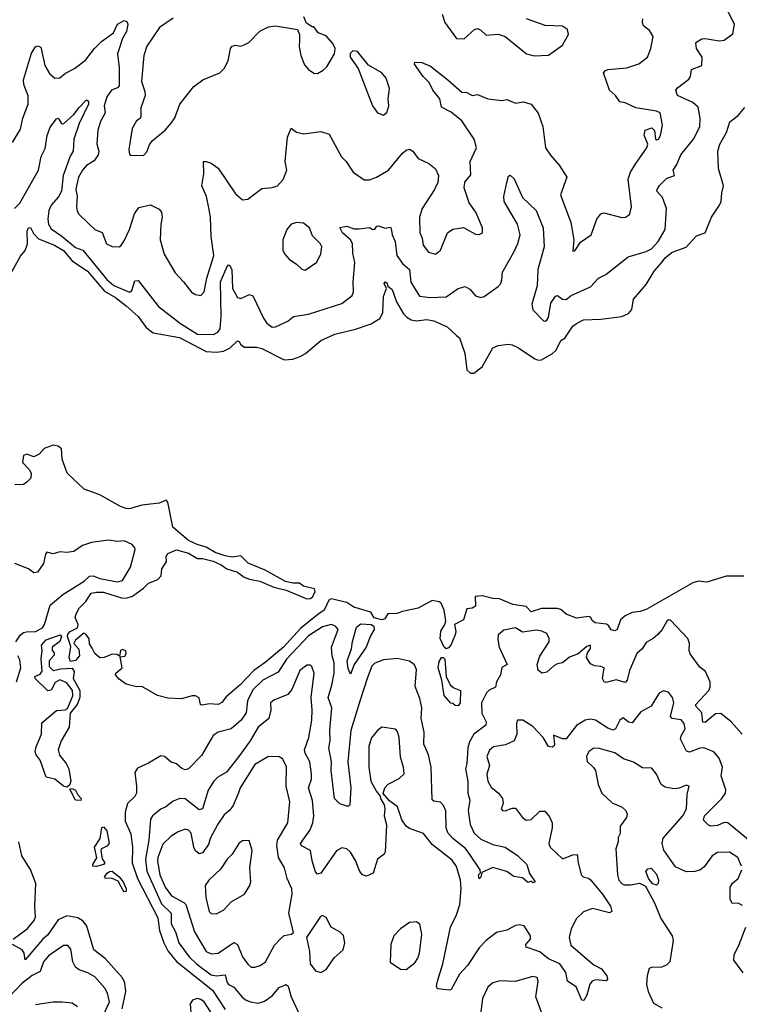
# Model space of a CAD drawing. Extents: x 1771496 to 1971148, y 471553 to 643630.
# Tile 419 of 656: x 1863873 to 1868011, y 587741 to 593401. Entities that reach past the tile are written whole.
import ezdxf

# ---------------------------------------------------------------- set-up
doc = ezdxf.new("R2010")
doc.units = 0

msp = doc.modelspace()

# ---------------------------------------------------------------- linework, layer by layer
at = {"layer": '0CON10XD'}
for points in [[(1867925, 593283.5), (1867975, 593318.8), (1867984, 593375), (1867916.1, 593505)], [(1863831.4, 592695), (1863877.6, 592772.4), (1863890.6, 592835), (1863922.7, 592915), (1863923, 592963), (1863897.4, 593027.4), (1863894.6, 593054.6), (1863941.7, 593208.3), (1863964, 593245), (1863975, 593251.2), (1863995, 593242.5), (1864018.3, 593138.3), (1864045, 593091.2), (1864075, 593063.8), (1864105, 593066.2), (1864137.4, 593092.6), (1864189.4, 593120.6), (1864251.1, 593168.9), (1864304, 593236), (1864344.3, 593275), (1864413.5, 593325), (1864435, 593375.8), (1864475, 593396.2), (1864490.2, 593390.2), (1864496, 593376), (1864487.2, 593332.8), (1864465, 593292.9), (1864436.2, 593205), (1864445.9, 593125), (1864445, 593021.2), (1864435, 593009.2), (1864400.6, 592995), (1864375, 592957.5), (1864359.3, 592905), (1864364, 592865), (1864338, 592815), (1864323.1, 592765), (1864316.6, 592686.6), (1864327.8, 592645), (1864325.5, 592625), (1864300.8, 592589.2), (1864258.2, 592561.8), (1864233.9, 592536.1), (1864212.2, 592495), (1864199.3, 592445), (1864195.4, 592425), (1864204.7, 592385), (1864199.4, 592325), (1864203, 592303), (1864212, 592285), (1864269.1, 592229.1), (1864305, 592194.3), (1864346.8, 592176.8), (1864371.7, 592111.7), (1864405, 592097.1), (1864445, 592095.8), (1864455, 592100.8), (1864475, 592130), (1864505.4, 592195), (1864534.5, 592285), (1864558.6, 592321.4), (1864625, 592336.2), (1864675, 592311.2), (1864688.1, 592295), (1864693.1, 592265), (1864684.6, 592225.4), (1864680.5, 592135), (1864705, 592052.5), (1864766.7, 591945), (1864815.7, 591895), (1864861.9, 591835), (1864885, 591820.6), (1864915, 591815.7), (1864935, 591836.7), (1864949.3, 591915), (1864989.6, 592045), (1864974.7, 592155), (1864970.7, 592265), (1864960.9, 592319.1), (1864946.8, 592385), (1864920.8, 592445), (1864932.2, 592515), (1864930, 592585), (1864945, 592586.2), (1864975, 592576), (1865015, 592547.5), (1865115, 592400), (1865155, 592366.2), (1865185, 592370), (1865265, 592430), (1865325, 592436.2), (1865355, 592446.2), (1865388.3, 592481.7), (1865409.2, 592535), (1865400, 592585), (1865413.5, 592725), (1865435, 592777.5), (1865465, 592754), (1865505, 592744), (1865605, 592758), (1865652.3, 592742.3), (1865723.4, 592613.4), (1865750.8, 592585), (1865790.8, 592525), (1865855, 592480), (1865885, 592480.6), (1865925, 592496.4), (1865993.7, 592536.3), (1866075, 592634), (1866095, 592650), (1866115, 592656.2), (1866133.3, 592645), (1866165, 592603.3), (1866226.7, 592575), (1866265, 592543.8), (1866281.4, 592505), (1866278.6, 592465), (1866259.2, 592425), (1866186.9, 592315), (1866172.2, 592265), (1866173.8, 592175), (1866187.1, 592145), (1866193.1, 592105), (1866224.6, 592064.6), (1866265, 592054), (1866293.2, 592076.8), (1866332.5, 592175), (1866365, 592197.5), (1866425, 592205.6), (1866495, 592168), (1866515, 592166.2), (1866533.8, 592176.2), (1866534.2, 592205), (1866495.5, 592295), (1866458.3, 592348.3), (1866428.9, 592435), (1866432.6, 592467.4), (1866468.3, 592508.3), (1866464.4, 592585), (1866499.6, 592665), (1866486.2, 592715), (1866415, 592820), (1866355, 592868.5), (1866298.3, 592898.3), (1866289.1, 592945), (1866249.1, 592995), (1866228.9, 593038.9), (1866193.8, 593075), (1866144, 593145), (1866145, 593156.7), (1866185, 593155.7), (1866235, 593133.3), (1866336, 593055), (1866415, 592984), (1866445, 592982), (1866475, 592966), (1866505, 592971.4), (1866565, 592946), (1866645, 592936.5), (1866675, 592942.5), (1866725, 592920.6), (1866771.2, 592928.8), (1866815, 592915.8), (1866855, 592863.8), (1866882.5, 592787.5), (1866896.7, 592665), (1866925, 592621.2), (1866976, 592565), (1867020, 592495), (1866982.5, 592395), (1867042.5, 592235), (1867060, 592135), (1867055, 592070), (1867065, 592072.5), (1867097.3, 592122.7), (1867158.8, 592165), (1867192.9, 592255), (1867214.6, 592285.4), (1867235, 592290.6), (1867335.6, 592264.4), (1867357.5, 592265), (1867379.7, 592280.3), (1867390.8, 592325), (1867371.9, 592485), (1867385.7, 592524.3), (1867415.7, 592575), (1867480, 592665), (1867485.4, 592685.4), (1867463.8, 592736.2), (1867470.6, 592765), (1867508.5, 592778.5), (1867523.5, 592763.5), (1867530, 592715), (1867535, 592710), (1867547.5, 592715), (1867558.8, 592735), (1867569.2, 592795), (1867555.6, 592865), (1867535, 592874.5), (1867416.2, 592895), (1867355, 592922.2), (1867325, 592929.2), (1867298.5, 592965), (1867265.5, 592995), (1867231.2, 593095), (1867241.7, 593108.3), (1867255, 593113.8), (1867365, 593123.9), (1867433.5, 593146.5), (1867482.9, 593185), (1867501.9, 593235), (1867515.8, 593305), (1867495, 593338), (1867460, 593365), (1867453.8, 593385), (1867457.5, 593405)], [(1864755, 593410), (1864677.5, 593355), (1864605, 593248.8), (1864586.5, 593195), (1864573.8, 593045), (1864592.1, 592987.9), (1864595.3, 592964.7), (1864570.8, 592895), (1864570, 592845), (1864566.2, 592833.8), (1864545, 592818.8), (1864520, 592775), (1864500.9, 592655), (1864505, 592627.5), (1864512.3, 592622.3), (1864585, 592620.6), (1864605, 592640.8), (1864619.1, 592680.9), (1864635, 592704.3), (1864710.8, 592765), (1864744.6, 592805.4), (1864765, 592836.2), (1864794.2, 592915), (1864875, 593016.2), (1864925.8, 593054.2), (1865024.4, 593095.6), (1865049.1, 593120.9), (1865072.9, 593165), (1865086.2, 593235), (1865095, 593248.8), (1865115, 593254), (1865145, 593249.4), (1865165, 593255.6), (1865190.2, 593269.8), (1865255, 593334.5), (1865305, 593359.5), (1865343.7, 593366.3), (1865470, 593345), (1865482.5, 593315), (1865483, 593283), (1865480, 593245), (1865489.2, 593195), (1865511.7, 593141.7), (1865534.5, 593114.5), (1865564.4, 593094.4), (1865585, 593092), (1865619.1, 593110.9), (1865639.3, 593130.7), (1865683.3, 593205), (1865687.5, 593235), (1865673.6, 593263.6), (1865635, 593307.5), (1865590, 593325), (1865565, 593360), (1865555, 593360), (1865521.7, 593381.7), (1865507, 593417)], [(1866302.7, 593432.7), (1866317.8, 593385), (1866333.8, 593363.8), (1866385, 593292.2), (1866428.9, 593291.1), (1866488.6, 593345), (1866505, 593350.4), (1866525, 593341.1), (1866555, 593311.8), (1866625, 593316.7), (1866665, 593303.3), (1866787.5, 593205), (1866832.3, 593192.3), (1866915, 593196.2), (1866993.8, 593255), (1867029.2, 593315), (1867024.3, 593344.3), (1866994.2, 593364.2), (1866895, 593366.8), (1866788, 593405)], [(1863843.1, 592315), (1863875, 592346.5), (1863982.2, 592535), (1863996, 592615), (1864019.6, 592660.4), (1864030.8, 592735), (1864047.8, 592782.2), (1864085, 592831.4), (1864095, 592835.7), (1864114.6, 592804.6), (1864125, 592802.9), (1864185, 592856.4), (1864215, 592895.5), (1864255, 592938.8), (1864261.2, 592938.8), (1864269.5, 592929.5), (1864269.4, 592915), (1864215.2, 592805), (1864185.2, 592714.8), (1864180, 592645), (1864163, 592617), (1864122.7, 592505), (1864113.5, 592415), (1864096.6, 592383.4), (1864054.7, 592335), (1864041.9, 592305), (1864035.3, 592255), (1864038.4, 592225), (1864055, 592198.2), (1864116.7, 592156.7), (1864195, 592091), (1864236.7, 592076.7), (1864375, 591906.8), (1864415, 591873.3), (1864505.3, 591834.7), (1864518.2, 591845), (1864535, 591900), (1864555, 591901.2), (1864671.5, 591751.5), (1864798, 591655), (1864895, 591594), (1864988.8, 591591.2), (1865011.9, 591605), (1865025.3, 591624.7), (1865031.7, 591695), (1865028.1, 591895), (1865065, 591978.1), (1865075, 591991.4), (1865079.7, 591989.7), (1865094.2, 591964.2), (1865097.9, 591855), (1865125, 591804), (1865145, 591799.2), (1865195, 591820.8), (1865215, 591813.8), (1865274.7, 591684.7), (1865295, 591656), (1865325, 591633.8), (1865344.2, 591635.8), (1865415, 591668.8), (1865447.5, 591695), (1865535, 591708.1), (1865725, 591770.5), (1865785.6, 591815), (1865793.1, 591836.9), (1865791.1, 591895), (1865800.4, 592005), (1865788.3, 592058.3), (1865786.5, 592115), (1865776.4, 592136.4), (1865730, 592175), (1865715, 592206.2), (1865755, 592213.3), (1865795, 592198.9), (1865825, 592198.5), (1865885, 592206.2), (1865905, 592194.5), (1865915, 592196.2), (1865926.8, 592213.2), (1865935, 592215.6), (1865975, 592202.3), (1866005, 592208.8), (1866010.3, 592200.3), (1866015.3, 592165), (1866032.5, 592125), (1866042.2, 592045), (1866075, 592000.4), (1866114.1, 591965), (1866122.6, 591892.6), (1866172, 591812), (1866233.7, 591803.7), (1866325, 591808), (1866395, 591855.5), (1866435, 591867.5), (1866462.7, 591852.7), (1866495, 591813.8), (1866525, 591804), (1866545, 591810), (1866625, 591868.2), (1866639.2, 591885), (1866646.7, 591905), (1866649.5, 591950.5), (1866714.7, 592065), (1866737.6, 592115), (1866750.8, 592165), (1866735, 592225.7), (1866658.3, 592355), (1866657.8, 592385), (1866674.8, 592465), (1866685, 592501.4), (1866692.8, 592507.2), (1866716.7, 592486.7), (1866765, 592378.6), (1866843.2, 592305), (1866882.9, 592205), (1866889.7, 592095), (1866851.9, 591965), (1866848.2, 591871.8), (1866817.5, 591765), (1866823.3, 591733.3), (1866885, 591670.8), (1866895, 591667.1), (1866905, 591672.9), (1866915, 591689.2), (1866927.8, 591772.2), (1866955, 591811.9), (1866965, 591815.6), (1866995, 591794.5), (1867015, 591792.7), (1867044.8, 591815.2), (1867155.8, 591865), (1867202.5, 591915), (1867243.8, 591936.2), (1867372.2, 592037.8), (1867475, 592069.2), (1867506.1, 592083.9), (1867544.5, 592125), (1867584.6, 592195.4), (1867592.9, 592315), (1867568.8, 592378.8), (1867536.7, 592415), (1867539.4, 592425), (1867552.1, 592447.9), (1867591.8, 592488.2), (1867638.6, 592505), (1867631.4, 592535), (1867651.8, 592568.2), (1867674.6, 592625), (1867748.8, 592715), (1867784.4, 592785), (1867785.9, 592834.1), (1867775, 592898.8), (1867744.6, 592924.6), (1867655.8, 592965), (1867645.7, 592995), (1867655, 593008.6), (1867721.2, 593058.8), (1867730.5, 593075), (1867735.8, 593115), (1867795, 593136.7), (1867797.1, 593185), (1867765.5, 593235), (1867761.1, 593265), (1867766.4, 593273.6), (1867795, 593290), (1867815, 593293.6), (1867895, 593279.4), (1867925, 593283.5)], [(1865965, 592852.5), (1865985, 592867.5), (1865995.7, 592905), (1865992, 592945), (1865999.4, 593005), (1865981.1, 593065), (1865955, 593095.7), (1865878.8, 593138.8), (1865815, 593217.5), (1865788.3, 593221.7), (1865773, 593207), (1865773.3, 593185), (1865819.4, 593119.4), (1865901.2, 592905), (1865930, 592865), (1865965, 592852.5)], [(1863905.5, 592074.5), (1863917.9, 592112.1), (1863915.6, 592185), (1863925, 592204), (1863935, 592206.7), (1863952, 592172), (1863982, 592142), (1864074.4, 592105), (1864125.8, 592075), (1864174.7, 592014.7), (1864263.3, 591955), (1864361.3, 591841.3), (1864425, 591804.1), (1864486.5, 591756.5), (1864555.1, 591695.1), (1864601.5, 591631.5), (1864641, 591601), (1864791.5, 591575), (1864945, 591493), (1865005, 591489.2), (1865045, 591495.7), (1865083.8, 591515), (1865125, 591554.4), (1865135, 591552), (1865142.7, 591535), (1865165, 591518.2), (1865235, 591517.7), (1865265, 591511.3), (1865395, 591446.4), (1865445, 591449.1), (1865485.8, 591465), (1865517.7, 591482.3), (1865605, 591556.2), (1865686.5, 591593.5), (1865805, 591622.5), (1865895, 591652.5), (1865945, 591683.1), (1865962.1, 591715), (1865965, 591810), (1865982.5, 591855), (1865970, 591885), (1865975, 591893.3), (1865985, 591888.8), (1865990, 591870), (1866015, 591850.8), (1866039.5, 591779.5), (1866080.7, 591710.7), (1866100.4, 591690.4), (1866125, 591675.4), (1866155, 591669.3), (1866215, 591677.3), (1866255, 591670), (1866332, 591635), (1866385.3, 591585.3), (1866401.9, 591571.9), (1866433.2, 591485), (1866445, 591388.8), (1866465, 591369.5), (1866485, 591369.1), (1866532.7, 591405), (1866593.8, 591515), (1866625, 591528.7), (1866685, 591535.2), (1866705, 591531.8), (1866742, 591515), (1866835, 591450.8), (1866855, 591443.6), (1866873.8, 591446.2), (1866937.1, 591482.9), (1866958.3, 591501.7), (1866985, 591556), (1867008.8, 591571.2), (1867055, 591638.6), (1867075, 591655.5), (1867115, 591675.5), (1867215, 591679.4), (1867335, 591694.4), (1867375, 591711.9), (1867393.3, 591735), (1867403.3, 591795), (1867475, 591879.4), (1867521.2, 591955), (1867563.9, 592003.9), (1867585, 592032.7), (1867625, 592064.5), (1867705, 592094.1), (1867765, 592158.5), (1867814.2, 592175), (1867851.4, 592265), (1867898.1, 592335), (1867906.7, 592355), (1867910.5, 592405), (1867921.2, 592445), (1867890.9, 592545), (1867887.3, 592645), (1867898.5, 592685), (1867937.6, 592752.4), (1867956, 592814), (1868005, 592850.5), (1868043.7, 592896.3)], [(1865515, 591962), (1865583, 592007), (1865605.7, 592055), (1865610, 592095), (1865601.4, 592115), (1865557.8, 592157.8), (1865540, 592205), (1865505, 592230.6), (1865465, 592235.6), (1865435, 592225.7), (1865408.9, 592195), (1865386.5, 592135), (1865386.8, 592076.8), (1865395.8, 592055), (1865423.8, 592023.8), (1865466, 591995), (1865495, 591966.2), (1865515, 591962)], [(1863821.2, 591938.8), (1863878, 592042), (1863905.5, 592074.5)], [(1864290.7, 589789.3), (1864274, 589814), (1864272, 589842), (1864255, 589867.5), (1864242.5, 589875), (1864195, 589834.2), (1864185.7, 589815), (1864213.2, 589783.2), (1864216.5, 589743.5), (1864195, 589718.5), (1864165, 589712.2), (1864157.1, 589735), (1864168.3, 589798.3), (1864149.1, 589855), (1864150.9, 589869.1), (1864163.1, 589885), (1864205, 589906.2), (1864210, 589925), (1864192.5, 589965), (1864197.5, 589985), (1864215, 590017.5), (1864254.1, 590055.9), (1864285, 590104), (1864315, 590110.9), (1864355, 590110.6), (1864465, 590076.7), (1864492.2, 590077.8), (1864521.8, 590088.2), (1864585, 590132.5), (1864615, 590162.2), (1864667.7, 590182.3), (1864687.5, 590205), (1864690, 590245), (1864716.7, 590285), (1864716, 590315), (1864725, 590333.3), (1864775, 590352.9), (1864845, 590334.4), (1864895, 590304.2), (1864925, 590303.1), (1864985, 590287.9), (1865032.5, 590267.5), (1865064.1, 590244.1), (1865125, 590224.6), (1865165, 590196.5), (1865195, 590184.4), (1865255, 590173.8), (1865335, 590140), (1865405, 590122.1), (1865525, 590071.5), (1865546.5, 590073.5), (1865560, 590085), (1865572.9, 590115), (1865569.5, 590129.5), (1865505, 590144.5), (1865481.8, 590161.8), (1865445, 590161.8), (1865402.3, 590172.3), (1865285, 590237.5), (1865186.6, 590276.6), (1865145, 590319.1), (1865095, 590310.9), (1865055, 590318.8), (1864998, 590338), (1864945, 590369.5), (1864893.5, 590383.5), (1864845, 590407.3), (1864754.7, 590484.7), (1864731.2, 590598.8), (1864725, 590627.5), (1864715, 590640), (1864675, 590621.5), (1864575, 590611.2), (1864505, 590589.6), (1864485, 590592), (1864452.7, 590602.7), (1864335, 590669.7), (1864245, 590703.1), (1864145.6, 590795), (1864118.6, 590875), (1864114.2, 590935), (1864095, 590949.4), (1864065, 590956), (1864015, 590935.6), (1863985.8, 590904.2), (1863955, 590887.5), (1863915, 590903.9), (1863894.7, 590895.3), (1863889.5, 590855), (1863928.5, 590815), (1863939.6, 590795), (1863936.9, 590765), (1863915, 590742.5), (1863895, 590730), (1863845, 590726.7)], [(1863852, 589825), (1863878, 589865), (1863895, 589879.2), (1863912.5, 589882.5), (1863965, 589883.9), (1864004.5, 589905), (1864016.5, 589925), (1864048.2, 590035), (1864122.2, 590097.8), (1864245, 590173.2), (1864275, 590202.5), (1864295, 590204.7), (1864335, 590188.6), (1864435, 590170.3), (1864465, 590176.9), (1864510.5, 590255), (1864536.5, 590355), (1864536, 590366), (1864521.1, 590385), (1864475, 590405.7), (1864435, 590402.3), (1864385, 590409.2), (1864286.2, 590395), (1864235, 590378.9), (1864185, 590344.2), (1864145, 590338), (1864105, 590342.3), (1864065, 590330), (1864029.7, 590340.3), (1864021.1, 590328.9), (1864010, 590275), (1863975.6, 590225), (1863955, 590220.8), (1863924.3, 590244.3), (1863845, 590274.2)], [(1868037.3, 590202.7), (1867935, 590202.5), (1867825, 590168), (1867775, 590172.8), (1867745, 590164.1), (1867475, 590010.8), (1867440.9, 589999.1), (1867395, 589993.5), (1867354.8, 589975.2), (1867328.5, 589951.5), (1867308.8, 589895), (1867295, 589887.9), (1867275, 589894.7), (1867259.3, 589919.3), (1867247, 589927), (1867181.9, 589935), (1867166.7, 589945), (1867155, 589966.2), (1867145, 589970), (1867075, 589961.1), (1867015, 589984.3), (1866985, 590010), (1866965, 590016.8), (1866873.9, 590016.1), (1866815, 589997.1), (1866785, 590028.2), (1866708.8, 590038.8), (1866631.6, 590071.6), (1866594.4, 590074.4), (1866535, 590090), (1866492.5, 590085), (1866495, 590030), (1866475, 590018.9), (1866445, 590014.2), (1866425, 589951.5), (1866374, 589925), (1866380.4, 589885), (1866377.1, 589865), (1866352.2, 589805), (1866339.4, 589790.6), (1866325, 589785.3), (1866313.3, 589793.3), (1866290.8, 589845), (1866294.7, 589885.3), (1866318.8, 589925), (1866323.3, 589945), (1866315, 590006), (1866297.1, 590047.1), (1866285, 590055.5), (1866245, 590062.2), (1866165, 590018), (1866075, 590000), (1866042.5, 589987.5), (1865990, 589985), (1865972.5, 589957.5), (1865955, 589952), (1865911.9, 589961.9), (1865893.3, 589995), (1865795, 590023.8), (1865755, 590050.4), (1865665, 590072.9), (1865650.9, 590065), (1865623.6, 590006.4), (1865588.7, 589981.3), (1865487.7, 589902.3), (1865389.8, 589795), (1865285, 589705.3), (1865220.5, 589659.5), (1865139.3, 589575), (1865061.5, 589508.5), (1865035, 589475.5), (1865015, 589465.4), (1864965, 589468.5), (1864921.1, 589461.1), (1864914, 589465), (1864905, 589502.5), (1864883.6, 589513.6), (1864865, 589513.8), (1864803.6, 589496.4), (1864725, 589501.2), (1864665, 589516.7), (1864575, 589567.5), (1864545, 589566.7), (1864485, 589581.2), (1864445, 589610), (1864423.8, 589635), (1864426.7, 589645), (1864463.3, 589675), (1864450.7, 589739.3), (1864477.8, 589742.2), (1864486.4, 589756.4), (1864483.8, 589773.8), (1864465, 589781.2), (1864452.5, 589775), (1864448.3, 589741.7), (1864431.7, 589751.7), (1864405.8, 589754.2), (1864360, 589735), (1864335, 589733.3), (1864305, 589757.5), (1864290.7, 589789.3)], [(1868027.1, 589295), (1867964.7, 589365), (1867905, 589412.7), (1867875, 589411.5), (1867815, 589361.8), (1867802.4, 589362.4), (1867795, 589417.1), (1867760.9, 589455), (1867760.4, 589465), (1867835.6, 589545), (1867844.3, 589565), (1867844.2, 589595), (1867816, 589655), (1867785, 589679.2), (1867728.9, 589755), (1867723.3, 589775), (1867724.3, 589815), (1867715, 589843.3), (1867615, 589950), (1867605, 589951.2), (1867595, 589943.8), (1867567.1, 589895), (1867543.3, 589866.7), (1867516.6, 589843.4), (1867475, 589821.2), (1867452.9, 589785), (1867422, 589758), (1867380.5, 589659.5), (1867366.1, 589605), (1867355, 589591.8), (1867303.8, 589606.2), (1867245, 589590.8), (1867235, 589594.2), (1867225.6, 589615), (1867233.3, 589675), (1867215, 589684), (1867177.9, 589687.9), (1867155, 589698), (1867132, 589735), (1867137.5, 589762.5), (1867156.2, 589786.2), (1867155, 589806.2), (1867135, 589798.8), (1867084.4, 589755.6), (1867035, 589736.1), (1866995, 589703.8), (1866965, 589697.8), (1866945, 589686.2), (1866905, 589650), (1866875, 589644.3), (1866855, 589662), (1866849.3, 589695), (1866865, 589741.9), (1866917.5, 589825), (1866918.9, 589845), (1866905, 589872), (1866876.1, 589886.1), (1866845, 589892.1), (1866765, 589880), (1866725, 589905.5), (1866658, 589892), (1866625.5, 589864.5), (1866622, 589838), (1866630.3, 589795), (1866675.8, 589695), (1866645, 589677.5), (1866638.5, 589635), (1866614.5, 589595.5), (1866610, 589565), (1866573.1, 589546.9), (1866558, 589532), (1866528.5, 589475), (1866530.9, 589415), (1866555.4, 589365), (1866553.2, 589345), (1866485.3, 589295), (1866460.1, 589249.9), (1866449.8, 589215), (1866443.9, 589126.1), (1866436.2, 589095), (1866450.2, 589025), (1866449.7, 588955), (1866461.8, 588915), (1866451.7, 588855), (1866464.3, 588774.3), (1866487.1, 588725), (1866525, 588691.2), (1866595, 588660.4), (1866665, 588645.4), (1866736.6, 588596.6), (1866789.6, 588545), (1866805, 588492.5), (1866836.7, 588445), (1866825, 588440), (1866815, 588450), (1866795, 588442.5), (1866765, 588468), (1866715, 588476), (1866674.3, 588504.3), (1866595, 588526.9), (1866530.7, 588499.3), (1866525, 588472.5), (1866515, 588462.5), (1866510.8, 588485), (1866523, 588497), (1866522, 588515), (1866462.5, 588602.5), (1866437.7, 588637.7), (1866364.2, 588695), (1866335, 588727.5), (1866325.2, 588755.2), (1866324.2, 588854.2), (1866310.9, 588885), (1866292.6, 588902.6), (1866255, 588908.8), (1866246, 588916), (1866240.3, 589105), (1866224.8, 589174.8), (1866196.6, 589236.6), (1866198.4, 589305), (1866181.8, 589385), (1866185.8, 589445.8), (1866175, 589500), (1866147.9, 589567.9), (1866154.3, 589665), (1866143, 589693), (1866115, 589714), (1866045, 589728.9), (1865965, 589722.2), (1865915, 589701.9), (1865899.1, 589685), (1865870.6, 589615), (1865830.8, 589489.2), (1865777.4, 589315), (1865760.7, 589135), (1865776.8, 588985), (1865772.7, 588887.3), (1865765, 588880), (1865755, 588880.6), (1865714.5, 588894.5), (1865682.9, 588925), (1865665.2, 589085), (1865665.6, 589135), (1865650.8, 589215), (1865658.9, 589255), (1865657.3, 589315), (1865667.8, 589445), (1865647.1, 589505), (1865669.2, 589575), (1865682.4, 589645), (1865681.9, 589705), (1865669.6, 589745), (1865665.7, 589795), (1865690, 589855), (1865705.5, 589895), (1865690, 589915), (1865665, 589925.4), (1865615, 589910.3), (1865535, 589860.3), (1865407.8, 589725), (1865360.2, 589649.8), (1865271.2, 589605), (1865215, 589549.6), (1865182.7, 589485), (1865175, 589416), (1865147.8, 589375), (1865088.8, 589325), (1865015, 589305.4), (1864985, 589285.6), (1864919.1, 589170.9), (1864845, 589094.5), (1864825, 589090), (1864806.6, 589096.6), (1864775, 589124.2), (1864745, 589134), (1864706.7, 589165), (1864685, 589170), (1864615, 589128), (1864551.3, 589098.7), (1864535.6, 589074.4), (1864545.7, 588995), (1864544.4, 588955), (1864534.6, 588935.4), (1864494.2, 588895.8), (1864479.1, 588845), (1864480.9, 588795), (1864512, 588722), (1864521.2, 588645), (1864519.8, 588555), (1864550.9, 588465), (1864668, 588238), (1864678.1, 588165), (1864703.1, 588095), (1864725, 588049.8), (1864775, 587987), (1864982.8, 587822.8), (1865055, 587711.4)], [(1865775, 589640), (1865761.7, 589671.7), (1865756.2, 589715), (1865781.6, 589785), (1865787.2, 589827.2), (1865811, 589909), (1865835, 589929.2), (1865895.3, 589925.3), (1865909.1, 589915), (1865911.4, 589895), (1865890.3, 589859.7), (1865865, 589794.5), (1865797.5, 589695), (1865775, 589640)], [(1864145, 588990), (1864125, 588996.2), (1864075, 589034.7), (1864026.4, 589046.4), (1863990.9, 589145), (1863967.9, 589175), (1863963.3, 589195), (1863968.3, 589221.7), (1863999.7, 589295), (1864001.3, 589358.7), (1864085, 589430), (1864135.4, 589434.6), (1864148, 589442), (1864178.9, 589515), (1864178, 589545), (1864145, 589589.2), (1864105, 589606.7), (1864078.3, 589591.7), (1864055, 589547.5), (1864035, 589542.5), (1863962.5, 589615), (1863960, 589625), (1863990.7, 589639.3), (1864003, 589657), (1863997.5, 589727.5), (1864003.3, 589775), (1863998, 589805), (1864025, 589835.9), (1864105.9, 589865.9), (1864113.3, 589855), (1864103.6, 589826.4), (1864060, 589795), (1864060, 589775), (1864071.7, 589761.7), (1864071.7, 589748.3), (1864042.5, 589715), (1864043, 589683), (1864065, 589660), (1864110.5, 589669.5), (1864175, 589672.9), (1864186.9, 589655), (1864180, 589615), (1864196.9, 589586.9), (1864219.1, 589545), (1864219.4, 589505), (1864203.5, 589465), (1864164.5, 589415.5), (1864158.8, 589335), (1864111.2, 589255), (1864094, 589205), (1864103, 589173), (1864141.2, 589125), (1864155.8, 589095), (1864166.6, 589023.4), (1864159.1, 589000.9), (1864145, 588990)], [(1863856, 589595), (1863880, 589675), (1863875, 589722.2), (1863862.5, 589745)], [(1866395, 589457.5), (1866378.3, 589458.3), (1866365, 589470), (1866351.7, 589471.7), (1866315, 589516.7), (1866300, 589605), (1866280.5, 589675), (1866285, 589711.2), (1866298.8, 589735), (1866308.6, 589735), (1866318.5, 589725), (1866326.2, 589625), (1866348.5, 589578.5), (1866370.6, 589560.6), (1866408.1, 589545), (1866407.1, 589475), (1866395, 589457.5)], [(1868065.8, 588685.8), (1867946.2, 588785), (1867925, 588786.9), (1867885, 588768.8), (1867850, 588765), (1867835, 588771.2), (1867805, 588800), (1867811.3, 588825), (1867911.8, 588925), (1867931.1, 588955), (1867933.3, 588975), (1867907.9, 589055), (1867914.1, 589105), (1867895.8, 589155.8), (1867865, 589192.9), (1867807.5, 589215), (1867785, 589213.5), (1867725, 589190), (1867706.9, 589196.9), (1867673.6, 589265), (1867676.7, 589285), (1867699.6, 589325), (1867695, 589356), (1867676.4, 589376.4), (1867625, 589384.4), (1867615.4, 589395.4), (1867634.1, 589474.1), (1867627.5, 589505), (1867603.3, 589535), (1867575, 589543.8), (1867550.5, 589529.5), (1867526.7, 589493.3), (1867505, 589456), (1867445, 589422.2), (1867395, 589359.5), (1867375, 589363.8), (1867342.6, 589387.4), (1867325, 589374.2), (1867299.2, 589325), (1867285, 589318.1), (1867255, 589328.5), (1867185, 589375.6), (1867155, 589380.5), (1867125, 589374.5), (1867075.4, 589344.6), (1867015, 589268), (1866995, 589267.5), (1866942, 589288), (1866948.1, 589235), (1866945.5, 589224.5), (1866935, 589219.2), (1866914.2, 589224.2), (1866884.2, 589275), (1866825, 589338.7), (1866766.2, 589375), (1866735.7, 589374.3), (1866729.4, 589355), (1866732.9, 589295), (1866715.8, 589255), (1866667.2, 589232.8), (1866598.1, 589221.9), (1866575, 589202.5), (1866559.2, 589165), (1866574.6, 589115), (1866560.3, 589065), (1866565, 589023.8), (1866585, 588989.2), (1866625.8, 588955), (1866650, 588925), (1866653.8, 588895), (1866642.5, 588865), (1866650, 588855), (1866665, 588853.8), (1866705, 588869.2), (1866725, 588868), (1866765.4, 588815.4), (1866785, 588800.6), (1866815, 588803.3), (1866865, 588852.5), (1866892.5, 588852.5), (1866919.4, 588819.4), (1866935.7, 588784.3), (1866935.7, 588755), (1866915.5, 588665), (1866924.4, 588645), (1866995, 588578.6), (1867055, 588601.4), (1867075, 588603.3), (1867081.2, 588595), (1867081.9, 588565), (1867102, 588485), (1867114.4, 588474.4), (1867145, 588467.1), (1867155, 588457.1), (1867225, 588375.5), (1867270.8, 588305), (1867278.8, 588275), (1867265, 588267.1), (1867167.8, 588292.2), (1867115, 588273.6), (1867074.7, 588235.3), (1867044.7, 588175.3), (1867032.9, 588125), (1867041.7, 588081.7), (1867138.7, 587998.7), (1867175, 587969.3), (1867218.6, 587945), (1867250, 587905), (1867253.6, 587886.4), (1867245, 587876.7), (1867185, 587881.4), (1867165, 587874.2), (1867152.6, 587857.4), (1867135, 587793.3), (1867117, 587763), (1867105, 587766), (1867072.5, 587842.5), (1867024, 587875), (1867013.5, 587925), (1866978.5, 587975), (1866915, 588002.5), (1866865, 588042.6), (1866785, 588070), (1866783.3, 588085), (1866810.9, 588115), (1866810, 588135), (1866775, 588192.5), (1866745, 588198), (1866725, 588193.8), (1866675, 588167.5), (1866615.5, 588154.5), (1866555, 588108.1), (1866515, 588065.7), (1866448.5, 587965), (1866402.9, 587915), (1866355, 587826.2), (1866345, 587822), (1866275, 587831.2), (1866270.6, 587845), (1866276.1, 587873.9), (1866306.7, 587975), (1866351.1, 588185), (1866386, 588255), (1866404.7, 588315), (1866412.2, 588405), (1866408.2, 588455), (1866385, 588534.2), (1866360.1, 588570.1), (1866247.8, 588657.8), (1866195, 588722.5), (1866115, 588752.5), (1866095.6, 588765.6), (1866070.9, 588800.9), (1866045, 588876.7), (1866000.7, 588910.7), (1865963, 588953), (1865973.8, 588985), (1865993, 589007), (1866055, 589039.2), (1866084.1, 589065.9), (1866080.5, 589105), (1866062.8, 589162.8), (1866054.7, 589274.7), (1866045, 589310), (1866035, 589323.8), (1865955, 589334), (1865930, 589315), (1865896.1, 589273.9), (1865881.5, 589225), (1865880.9, 589105), (1865892.5, 589025), (1865924.3, 588964.3), (1865947, 588937), (1865947.5, 588925), (1865968.8, 588888.8), (1865973.8, 588865), (1865970, 588825), (1865982.3, 588772.3), (1865974.2, 588615.8), (1865968.8, 588605), (1865930.8, 588575), (1865906.4, 588495), (1865867.8, 588477.8), (1865844.4, 588485), (1865829.1, 588505), (1865805, 588567.5), (1865775, 588615.8), (1865755, 588634.2), (1865725, 588641.2), (1865695, 588623.8), (1865605, 588494.4), (1865585, 588490), (1865573.8, 588503.8), (1865555.3, 588565.3), (1865546.4, 588625), (1865493.2, 588653.2), (1865488.5, 588665), (1865543.4, 588745), (1865559.5, 588785), (1865565.3, 588825), (1865557.4, 588912.6), (1865533.9, 588985), (1865550.6, 589035), (1865551.6, 589065), (1865542.7, 589135), (1865515.3, 589185), (1865511.8, 589205), (1865536, 589275), (1865553.4, 589375), (1865555.9, 589435), (1865549.4, 589505), (1865566.5, 589645), (1865553.2, 589683.2), (1865545, 589690), (1865525, 589690), (1865485, 589659.4), (1865438.8, 589551.2), (1865415, 589522.7), (1865335, 589489.4), (1865315.8, 589475), (1865317.9, 589432.1), (1865306.9, 589385), (1865245, 589333.8), (1865199.3, 589255), (1865133.9, 589165), (1865062.9, 589075), (1865012.8, 589047.2), (1864990, 589025), (1864957.5, 588972.5), (1864925, 588864.4), (1864905, 588859.4), (1864825, 588923.3), (1864795, 588924.4), (1864755, 588909.4), (1864713.9, 588876.1), (1864685, 588862.5), (1864637.5, 588825), (1864625.3, 588804.7), (1864615.3, 588685.2), (1864596.3, 588575), (1864605, 588506.7), (1864688.3, 588318.3), (1864744.2, 588265), (1864744.8, 588205), (1864769, 588159), (1864788.4, 588095), (1864848.6, 588015), (1864892.2, 587972.2), (1864975, 587911.2), (1865005, 587904.8), (1865055, 587910), (1865065, 587870), (1865075, 587855.5), (1865105, 587839.4), (1865152.4, 587782.4), (1865175, 587764.5), (1865200, 587755), (1865245, 587747.5), (1865281.1, 587758.9), (1865325, 587789.6), (1865365, 587838.5), (1865405, 587855.7), (1865417.5, 587845), (1865435.3, 587785.3), (1865501.7, 587641.7)], [(1868023.8, 588535), (1868003.3, 588585), (1867955, 588615.3), (1867885, 588614.5), (1867855, 588595.6), (1867808.4, 588531.6), (1867785, 588513.1), (1867755, 588504.3), (1867705, 588502.9), (1867645, 588530.8), (1867576.6, 588626.6), (1867567.7, 588665), (1867574.2, 588695.8), (1867686.4, 588825), (1867707.8, 588865), (1867711.7, 588948.3), (1867723.3, 588995), (1867705, 589002), (1867665, 588984.3), (1867635, 588980), (1867585, 588990), (1867562.5, 589005), (1867534.4, 589065), (1867507.9, 589097.9), (1867455, 589101.5), (1867403.7, 589133.7), (1867345, 589152.2), (1867295, 589186.8), (1867205, 589212.7), (1867175, 589213.6), (1867145.6, 589195), (1867132.9, 589165), (1867137.4, 589137.4), (1867173.4, 589103.4), (1867184.5, 589084.5), (1867199.1, 589005), (1867220, 588955), (1867280.2, 588900.2), (1867338, 588875), (1867358, 588855), (1867366.2, 588835), (1867362, 588815), (1867326.7, 588765), (1867326, 588724), (1867315, 588700), (1867314.4, 588675), (1867300.5, 588635), (1867310, 588485), (1867318.2, 588455), (1867335, 588435.6), (1867349.1, 588429.1), (1867385, 588427.3), (1867436.9, 588436.9), (1867471.1, 588421.1), (1867523.8, 588325), (1867560.6, 588235), (1867625, 588135.8), (1867631.4, 588108.6), (1867612.5, 587985), (1867595, 587969.2), (1867565, 587955.8), (1867506, 587954), (1867492.3, 587947.7), (1867480.8, 587905), (1867478.6, 587855), (1867487.8, 587815), (1867517.8, 587747.8), (1867565, 587721.8)], [(1865225, 587954.2), (1865255.5, 587964.5), (1865287.1, 587985), (1865339.2, 588080.8), (1865375, 588120.6), (1865395, 588136.9), (1865435.7, 588144.3), (1865447.5, 588155), (1865421.2, 588265), (1865439.5, 588375), (1865437.8, 588405), (1865412.2, 588465), (1865396.6, 588526.6), (1865362.2, 588585), (1865352, 588655), (1865356.4, 588685), (1865416.2, 588785), (1865427.7, 588905), (1865406.2, 588995), (1865408.3, 589108.3), (1865385, 589152.5), (1865365, 589163.1), (1865305, 589165.5), (1865225, 589119.5), (1865141.8, 588985), (1865132.1, 588957.9), (1865101.3, 588885), (1865082.6, 588857.4), (1865049.5, 588830.5), (1865013, 588777), (1864968.8, 588695), (1864960, 588660), (1864925, 588611.9), (1864905, 588605.6), (1864885, 588622.9), (1864874.6, 588645), (1864858.8, 588725), (1864845, 588743.1), (1864825, 588748.1), (1864785, 588733.3), (1864745, 588707.9), (1864697.4, 588662.6), (1864667.5, 588585), (1864665.7, 588565), (1864680, 588485), (1864709.1, 588415), (1864747.3, 588365), (1864817, 588327), (1864828, 588315), (1864878.2, 588158.2), (1864944.8, 588044.8), (1864975, 588032.3), (1865013.8, 588036.2), (1865105, 588096.4), (1865126.4, 588085), (1865155, 588014.2), (1865185, 587971.4), (1865205, 587954.3), (1865225, 587954.2)], [(1864225, 588912.9), (1864194.3, 588915), (1864161.3, 588978.7), (1864175, 588982.2), (1864195, 588972.5), (1864207.7, 588945), (1864226.2, 588925), (1864225, 588912.9)], [(1864315, 588534.4), (1864293.3, 588535), (1864293.8, 588545), (1864317.3, 588582.7), (1864304.5, 588645), (1864336.4, 588695), (1864345, 588757.5), (1864355, 588762.2), (1864375, 588738.6), (1864388, 588665), (1864375, 588650.8), (1864344, 588635), (1864340, 588625), (1864347.1, 588577.1), (1864363.1, 588555), (1864354.5, 588545.5), (1864315, 588534.4)], [(1865005, 588262.2), (1865047.5, 588285), (1865090.2, 588329.8), (1865165.5, 588374.5), (1865196.7, 588425), (1865203.1, 588445), (1865197.5, 588525), (1865211.1, 588625), (1865193.6, 588683.6), (1865155, 588681.2), (1865133.3, 588665), (1865095.8, 588605), (1865065.7, 588575), (1865029.8, 588520.2), (1864961.4, 588455), (1864939.2, 588425), (1864943.8, 588356.2), (1864963.6, 588275), (1864975, 588262.9), (1865005, 588262.2)], [(1863836.2, 588115), (1863916.7, 588175), (1863956.1, 588223.9), (1863965.3, 588245), (1863960, 588305), (1863965.8, 588435), (1863935, 588516.4), (1863885.8, 588595.8), (1863868.4, 588675)], [(1867535, 588426.7), (1867515, 588434), (1867491.7, 588461.7), (1867474, 588505), (1867485, 588520), (1867505, 588523.3), (1867535, 588490), (1867546, 588455), (1867543.9, 588436.1), (1867535, 588426.7)], [(1868030.3, 588310.3), (1868005, 588321.9), (1867971.2, 588321.2), (1867959, 588345), (1867959.1, 588415), (1867972.8, 588437.2), (1868005.5, 588465), (1868025.9, 588515)], [(1864475, 588388.5), (1864467.8, 588395), (1864438.9, 588448.9), (1864405, 588464.4), (1864366.2, 588466.2), (1864362, 588475), (1864375.7, 588495), (1864390, 588505), (1864405, 588506.5), (1864445, 588473.3), (1864469.2, 588445), (1864485.9, 588405), (1864485, 588390), (1864475, 588388.5)], [(1864462.9, 587715), (1864483.4, 587815), (1864477.6, 587865), (1864464.1, 587894.1), (1864365, 588004.7), (1864300, 588055), (1864259.9, 588189.9), (1864239.2, 588219.2), (1864208.2, 588238.2), (1864145, 588249.7), (1864095, 588226.3), (1864035, 588140), (1864005, 588114.7), (1863905, 587997.1), (1863898.7, 588035), (1863887.9, 588055), (1863831.5, 588085)], [(1865605, 587924.2), (1865635, 587942.5), (1865680.9, 588009.1), (1865733.3, 588055), (1865743.8, 588095), (1865735, 588137.5), (1865716.1, 588156.1), (1865663.8, 588185), (1865635, 588241.2), (1865615, 588252), (1865603.2, 588246.8), (1865522.5, 588125), (1865539.2, 588045), (1865543.9, 587973.9), (1865573.6, 587933.6), (1865605, 587924.2)], [(1866095, 587942.5), (1866145, 587980), (1866163.4, 588006.6), (1866172.1, 588035), (1866186.5, 588145), (1866175, 588202.5), (1866155, 588216.2), (1866115, 588210.8), (1866064, 588175), (1866025.6, 588134.4), (1866008, 588085), (1866003, 587983), (1866064.1, 587944.1), (1866095, 587942.5)], [(1868032.9, 587922.9), (1867980.3, 587995), (1867982.1, 588025), (1868011.1, 588085), (1868047.9, 588185)], [(1864358, 587685), (1864389.6, 587755), (1864379.2, 587805), (1864362.7, 587835), (1864305, 587899.2), (1864265, 587922.7), (1864215, 587938.7), (1864194.8, 587954.8), (1864178.2, 587985), (1864168.3, 588058.3), (1864150.3, 588080.3), (1864125, 588080), (1864039.5, 588020.5), (1864009.6, 587985), (1863990.6, 587929.4), (1863945, 587906.9), (1863885, 587861.9), (1863813.2, 587785), (1863786.1, 587745), (1863755, 587720.6)], [(1866881.5, 587675), (1866842.1, 587785), (1866855.6, 587875), (1866848.8, 587895), (1866825, 587901.9), (1866721.7, 587871.7), (1866635, 587877.1), (1866595, 587864.3), (1866565, 587840.8), (1866534.5, 587775), (1866522.2, 587685)], [(1864206.8, 587726.8), (1864175, 587747.5), (1864115, 587753.6), (1864065, 587754.6), (1863965, 587738.2)], [(1864979.7, 587685), (1864934.8, 587755), (1864915, 587770), (1864893.8, 587775), (1864866.9, 587765), (1864853.8, 587745), (1864860.2, 587665)]]:
    msp.add_lwpolyline(points, dxfattribs=at)

doc.saveas('drawing.dxf')
